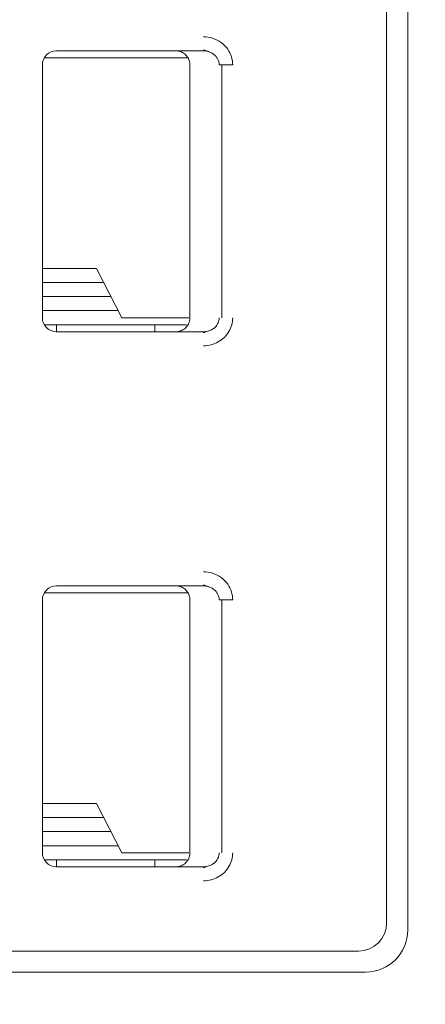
# Model space of a CAD drawing. Header units: millimetres. Extents: x -1114 to 1396, y -630 to 631.
# Tile 600 of 656: x 412.06 to 414.94, y 122.37 to 129.38. Entities that reach past the tile are written whole.
import ezdxf

# ---------------------------------------------------------------- set-up
doc = ezdxf.new("R2010")
doc.units = ezdxf.units.MM
doc.header["$MEASUREMENT"] = 0

msp = doc.modelspace()

# ---------------------------------------------------------------- linework, layer by layer
at = {"lineweight": 18}
for points, knots in [([(1038.9843, -629.7647), (1038.9843, -629.7647), (-1111.4882, -629.7647), (-1111.4882, -629.7647), (-1111.4882, -629.7647), (-1111.4882, -629.7647), (-1111.4882, 630.7883), (-1111.4882, 630.7883), (-1111.4882, 630.7883), (-1111.4882, 630.7883), (1038.9843, 630.7883), (1038.9843, 630.7883)], [0, 0, 0, 0, 0.333333, 0.333333, 0.333333, 0.333333, 0.666667, 0.666667, 0.666667, 0.666667, 1, 1, 1, 1]), ([(413.3647, 129.2557), (413.3868, 129.2558), (413.4079, 129.2526), (413.429, 129.2458), (413.429, 129.2458), (413.4501, 129.239), (413.4712, 129.2287), (413.4897, 129.2151), (413.4897, 129.2151), (413.5083, 129.2015), (413.5244, 129.1845), (413.5366, 129.1673), (413.5366, 129.1673), (413.5487, 129.1501), (413.5571, 129.1326), (413.5628, 129.114), (413.5628, 129.114), (413.5685, 129.0955), (413.5717, 129.076), (413.5718, 129.0557)], [0, 0, 0, 0, 0.2, 0.2, 0.2, 0.2, 0.4, 0.4, 0.4, 0.4, 0.6, 0.6, 0.6, 0.6, 0.8, 0.8, 0.8, 0.8, 1, 1, 1, 1]), ([(412.3173, 129.1557), (412.2908, 129.1557), (412.2654, 129.1451), (412.2466, 129.1264), (412.2466, 129.1264), (412.2278, 129.1076), (412.2173, 129.0822), (412.2173, 129.0557)], [0, 0, 0, 0, 0.5, 0.5, 0.5, 0.5, 1, 1, 1, 1]), ([(412.3173, 129.1557), (412.2908, 129.1557), (412.2654, 129.1451), (412.2466, 129.1264), (412.2466, 129.1264), (412.2278, 129.1076), (412.2173, 129.0822), (412.2173, 129.0557)], [0, 0, 0, 0, 0.5, 0.5, 0.5, 0.5, 1, 1, 1, 1]), ([(413.1673, 129.1557), (413.1778, 129.1557), (413.1883, 129.154), (413.1983, 129.1507), (413.1983, 129.1507), (413.2083, 129.1475), (413.2177, 129.1426), (413.2262, 129.1365), (413.2262, 129.1365), (413.2347, 129.1303), (413.2421, 129.1228), (413.2483, 129.1144), (413.2483, 129.1144), (413.2544, 129.1059), (413.2592, 129.0964), (413.2625, 129.0864), (413.2625, 129.0864), (413.2657, 129.0765), (413.2673, 129.0661), (413.2673, 129.0557)], [0, 0, 0, 0, 0.2, 0.2, 0.2, 0.2, 0.4, 0.4, 0.4, 0.4, 0.6, 0.6, 0.6, 0.6, 0.8, 0.8, 0.8, 0.8, 1, 1, 1, 1]), ([(413.3647, 129.1557), (413.3735, 129.1557), (413.3822, 129.1547), (413.3907, 129.1528), (413.3907, 129.1528), (413.3991, 129.151), (413.4072, 129.1483), (413.415, 129.1447), (413.415, 129.1447), (413.4225, 129.1412), (413.4297, 129.1369), (413.4363, 129.1319), (413.4363, 129.1319), (413.4425, 129.1271), (413.4481, 129.1217), (413.453, 129.1158), (413.453, 129.1158), (413.4575, 129.1103), (413.4615, 129.1044), (413.4647, 129.0982), (413.4647, 129.0982), (413.468, 129.092), (413.4705, 129.0854), (413.4723, 129.0786), (413.4723, 129.0786), (413.4742, 129.0711), (413.4752, 129.0634), (413.4752, 129.0557)], [0, 0, 0, 0, 0.142857, 0.142857, 0.142857, 0.142857, 0.285714, 0.285714, 0.285714, 0.285714, 0.428571, 0.428571, 0.428571, 0.428571, 0.571429, 0.571429, 0.571429, 0.571429, 0.714286, 0.714286, 0.714286, 0.714286, 0.857143, 0.857143, 0.857143, 0.857143, 1, 1, 1, 1]), ([(412.2173, 127.2557), (412.2173, 127.2291), (412.2278, 127.2037), (412.2466, 127.1849), (412.2466, 127.1849), (412.2654, 127.1662), (412.2908, 127.1557), (412.3173, 127.1557)], [0, 0, 0, 0, 0.5, 0.5, 0.5, 0.5, 1, 1, 1, 1]), ([(412.2173, 127.2557), (412.2173, 127.2291), (412.2278, 127.2037), (412.2466, 127.1849), (412.2466, 127.1849), (412.2654, 127.1662), (412.2908, 127.1557), (412.3173, 127.1557)], [0, 0, 0, 0, 0.5, 0.5, 0.5, 0.5, 1, 1, 1, 1]), ([(413.2673, 127.2557), (413.2673, 127.2452), (413.2657, 127.2348), (413.2624, 127.2248), (413.2624, 127.2248), (413.2592, 127.2149), (413.2544, 127.2054), (413.2483, 127.197), (413.2483, 127.197), (413.2422, 127.1885), (413.2347, 127.181), (413.2263, 127.1749), (413.2263, 127.1749), (413.2178, 127.1687), (413.2084, 127.1639), (413.1984, 127.1606), (413.1984, 127.1606), (413.1884, 127.1573), (413.1779, 127.1557), (413.1673, 127.1557)], [0, 0, 0, 0, 0.2, 0.2, 0.2, 0.2, 0.4, 0.4, 0.4, 0.4, 0.6, 0.6, 0.6, 0.6, 0.8, 0.8, 0.8, 0.8, 1, 1, 1, 1]), ([(413.4752, 127.2557), (413.4752, 127.2472), (413.474, 127.2387), (413.4716, 127.2305), (413.4716, 127.2305), (413.4693, 127.2223), (413.4658, 127.2144), (413.4613, 127.2071), (413.4613, 127.2071), (413.4568, 127.1997), (413.4511, 127.1928), (413.4447, 127.1867), (413.4447, 127.1867), (413.4381, 127.1804), (413.4306, 127.1749), (413.4226, 127.1705), (413.4226, 127.1705), (413.414, 127.1657), (413.4048, 127.162), (413.3952, 127.1595), (413.3952, 127.1595), (413.3853, 127.157), (413.375, 127.1557), (413.3647, 127.1557)], [0, 0, 0, 0, 0.166667, 0.166667, 0.166667, 0.166667, 0.333333, 0.333333, 0.333333, 0.333333, 0.5, 0.5, 0.5, 0.5, 0.666667, 0.666667, 0.666667, 0.666667, 0.833333, 0.833333, 0.833333, 0.833333, 1, 1, 1, 1]), ([(413.5718, 127.2557), (413.5718, 127.2383), (413.5696, 127.2215), (413.565, 127.2049), (413.565, 127.2049), (413.5605, 127.1884), (413.5536, 127.1721), (413.5448, 127.157), (413.5448, 127.157), (413.536, 127.1418), (413.5252, 127.128), (413.5124, 127.1154), (413.5124, 127.1154), (413.4996, 127.1029), (413.4846, 127.0918), (413.4689, 127.0828), (413.4689, 127.0828), (413.4532, 127.0739), (413.4368, 127.0673), (413.4194, 127.0627), (413.4194, 127.0627), (413.402, 127.0582), (413.3838, 127.0558), (413.3647, 127.0557)], [0, 0, 0, 0, 0.166667, 0.166667, 0.166667, 0.166667, 0.333333, 0.333333, 0.333333, 0.333333, 0.5, 0.5, 0.5, 0.5, 0.666667, 0.666667, 0.666667, 0.666667, 0.833333, 0.833333, 0.833333, 0.833333, 1, 1, 1, 1]), ([(413.3647, 125.4457), (413.3868, 125.4458), (413.4079, 125.4426), (413.429, 125.4358), (413.429, 125.4358), (413.4501, 125.429), (413.4712, 125.4187), (413.4897, 125.4051), (413.4897, 125.4051), (413.5083, 125.3915), (413.5244, 125.3745), (413.5366, 125.3573), (413.5366, 125.3573), (413.5487, 125.3401), (413.5571, 125.3226), (413.5628, 125.304), (413.5628, 125.304), (413.5685, 125.2855), (413.5717, 125.266), (413.5718, 125.2457)], [0, 0, 0, 0, 0.2, 0.2, 0.2, 0.2, 0.4, 0.4, 0.4, 0.4, 0.6, 0.6, 0.6, 0.6, 0.8, 0.8, 0.8, 0.8, 1, 1, 1, 1]), ([(412.3173, 125.3457), (412.2908, 125.3457), (412.2654, 125.3351), (412.2466, 125.3164), (412.2466, 125.3164), (412.2278, 125.2976), (412.2173, 125.2722), (412.2173, 125.2457)], [0, 0, 0, 0, 0.5, 0.5, 0.5, 0.5, 1, 1, 1, 1]), ([(412.3173, 125.3457), (412.2908, 125.3457), (412.2654, 125.3351), (412.2466, 125.3164), (412.2466, 125.3164), (412.2278, 125.2976), (412.2173, 125.2722), (412.2173, 125.2457)], [0, 0, 0, 0, 0.5, 0.5, 0.5, 0.5, 1, 1, 1, 1]), ([(413.1673, 125.3457), (413.1778, 125.3457), (413.1883, 125.344), (413.1983, 125.3407), (413.1983, 125.3407), (413.2083, 125.3375), (413.2177, 125.3326), (413.2262, 125.3265), (413.2262, 125.3265), (413.2347, 125.3203), (413.2421, 125.3128), (413.2483, 125.3044), (413.2483, 125.3044), (413.2544, 125.2959), (413.2592, 125.2864), (413.2625, 125.2764), (413.2625, 125.2764), (413.2657, 125.2665), (413.2673, 125.2561), (413.2673, 125.2457)], [0, 0, 0, 0, 0.2, 0.2, 0.2, 0.2, 0.4, 0.4, 0.4, 0.4, 0.6, 0.6, 0.6, 0.6, 0.8, 0.8, 0.8, 0.8, 1, 1, 1, 1]), ([(413.3647, 125.3457), (413.3735, 125.3457), (413.3822, 125.3447), (413.3907, 125.3428), (413.3907, 125.3428), (413.3991, 125.341), (413.4072, 125.3383), (413.415, 125.3347), (413.415, 125.3347), (413.4225, 125.3312), (413.4297, 125.3269), (413.4363, 125.3219), (413.4363, 125.3219), (413.4425, 125.3171), (413.4481, 125.3117), (413.453, 125.3058), (413.453, 125.3058), (413.4575, 125.3003), (413.4615, 125.2944), (413.4647, 125.2882), (413.4647, 125.2882), (413.468, 125.282), (413.4705, 125.2754), (413.4723, 125.2686), (413.4723, 125.2686), (413.4742, 125.2611), (413.4752, 125.2534), (413.4752, 125.2457)], [0, 0, 0, 0, 0.142857, 0.142857, 0.142857, 0.142857, 0.285714, 0.285714, 0.285714, 0.285714, 0.428571, 0.428571, 0.428571, 0.428571, 0.571429, 0.571429, 0.571429, 0.571429, 0.714286, 0.714286, 0.714286, 0.714286, 0.857143, 0.857143, 0.857143, 0.857143, 1, 1, 1, 1]), ([(412.2173, 123.4457), (412.2173, 123.4191), (412.2278, 123.3937), (412.2466, 123.3749), (412.2466, 123.3749), (412.2654, 123.3562), (412.2908, 123.3457), (412.3173, 123.3457)], [0, 0, 0, 0, 0.5, 0.5, 0.5, 0.5, 1, 1, 1, 1]), ([(412.2173, 123.4457), (412.2173, 123.4191), (412.2278, 123.3937), (412.2466, 123.3749), (412.2466, 123.3749), (412.2654, 123.3562), (412.2908, 123.3457), (412.3173, 123.3457)], [0, 0, 0, 0, 0.5, 0.5, 0.5, 0.5, 1, 1, 1, 1]), ([(413.2673, 123.4457), (413.2673, 123.4352), (413.2657, 123.4248), (413.2624, 123.4148), (413.2624, 123.4148), (413.2592, 123.4049), (413.2544, 123.3954), (413.2483, 123.387), (413.2483, 123.387), (413.2422, 123.3785), (413.2347, 123.371), (413.2263, 123.3649), (413.2263, 123.3649), (413.2178, 123.3587), (413.2084, 123.3539), (413.1984, 123.3506), (413.1984, 123.3506), (413.1884, 123.3473), (413.1779, 123.3457), (413.1673, 123.3457)], [0, 0, 0, 0, 0.2, 0.2, 0.2, 0.2, 0.4, 0.4, 0.4, 0.4, 0.6, 0.6, 0.6, 0.6, 0.8, 0.8, 0.8, 0.8, 1, 1, 1, 1]), ([(413.4752, 123.4457), (413.4752, 123.4372), (413.474, 123.4287), (413.4716, 123.4205), (413.4716, 123.4205), (413.4693, 123.4123), (413.4658, 123.4044), (413.4613, 123.3971), (413.4613, 123.3971), (413.4568, 123.3897), (413.4511, 123.3828), (413.4447, 123.3767), (413.4447, 123.3767), (413.4381, 123.3704), (413.4306, 123.3649), (413.4226, 123.3605), (413.4226, 123.3605), (413.414, 123.3557), (413.4048, 123.352), (413.3952, 123.3495), (413.3952, 123.3495), (413.3853, 123.347), (413.375, 123.3457), (413.3647, 123.3457)], [0, 0, 0, 0, 0.166667, 0.166667, 0.166667, 0.166667, 0.333333, 0.333333, 0.333333, 0.333333, 0.5, 0.5, 0.5, 0.5, 0.666667, 0.666667, 0.666667, 0.666667, 0.833333, 0.833333, 0.833333, 0.833333, 1, 1, 1, 1]), ([(413.5718, 123.4457), (413.5718, 123.4283), (413.5696, 123.4115), (413.565, 123.3949), (413.565, 123.3949), (413.5605, 123.3784), (413.5536, 123.3621), (413.5448, 123.347), (413.5448, 123.347), (413.536, 123.3318), (413.5252, 123.318), (413.5124, 123.3054), (413.5124, 123.3054), (413.4996, 123.2929), (413.4846, 123.2818), (413.4689, 123.2728), (413.4689, 123.2728), (413.4532, 123.2639), (413.4368, 123.2573), (413.4194, 123.2527), (413.4194, 123.2527), (413.402, 123.2482), (413.3838, 123.2458), (413.3647, 123.2457)], [0, 0, 0, 0, 0.166667, 0.166667, 0.166667, 0.166667, 0.333333, 0.333333, 0.333333, 0.333333, 0.5, 0.5, 0.5, 0.5, 0.666667, 0.666667, 0.666667, 0.666667, 0.833333, 0.833333, 0.833333, 0.833333, 1, 1, 1, 1])]:
    msp.add_open_spline(points, degree=3, knots=knots, dxfattribs=at)
for points in [[(414.6673, 133.3657), (414.6673, 133.3657), (414.6673, 122.9457), (414.6673, 122.9457)], [(414.8173, 133.4157), (414.8173, 133.4157), (414.8173, 122.8957), (414.8173, 122.8957)], [(412.3173, 129.1557), (412.3173, 129.1557), (413.3647, 129.1557), (413.3647, 129.1557)], [(412.3173, 129.1557), (412.3173, 129.1557), (413.3647, 129.1557), (413.3647, 129.1557)], [(413.3637, 129.1626), (413.3637, 129.1626), (413.4073, 129.1478), (413.4073, 129.1478)], [(412.8982, 129.1057), (412.8982, 129.1057), (412.2307, 129.1057), (412.2307, 129.1057)], [(413.2475, 129.1057), (413.2475, 129.1057), (412.8982, 129.1057), (412.8982, 129.1057)], [(412.2173, 127.2557), (412.2173, 127.2557), (412.2173, 129.0557), (412.2173, 129.0557)], [(412.2173, 127.2557), (412.2173, 127.2557), (412.2173, 129.0557), (412.2173, 129.0557)], [(413.2673, 127.2557), (413.2673, 127.2557), (413.2673, 129.0557), (413.2673, 129.0557)], [(413.4752, 129.0557), (413.4752, 129.0557), (413.5718, 129.0557), (413.5718, 129.0557)], [(413.4951, 127.2557), (413.4951, 127.2557), (413.4951, 129.0557), (413.4951, 129.0557)], [(412.6016, 127.6057), (412.6016, 127.6057), (412.2173, 127.6057), (412.2173, 127.6057)], [(412.7822, 127.2557), (412.7822, 127.2557), (412.6016, 127.6057), (412.6016, 127.6057)], [(412.2173, 127.5057), (412.2173, 127.5057), (412.6532, 127.5057), (412.6532, 127.5057)], [(412.7048, 127.4057), (412.7048, 127.4057), (412.2173, 127.4057), (412.2173, 127.4057)], [(412.7564, 127.3057), (412.7564, 127.3057), (412.2173, 127.3057), (412.2173, 127.3057)], [(413.2438, 127.2057), (413.2438, 127.2057), (412.2307, 127.2057), (412.2307, 127.2057)], [(412.3173, 127.1557), (412.3173, 127.1557), (412.3173, 127.2057), (412.3173, 127.2057)], [(412.7822, 127.2557), (412.7822, 127.2557), (412.8982, 127.2557), (412.8982, 127.2557)], [(412.8982, 127.2557), (412.8982, 127.2557), (413.2607, 127.2557), (413.2607, 127.2557)], [(413.0173, 127.2057), (413.0173, 127.2057), (413.0173, 127.1557), (413.0173, 127.1557)], [(412.3173, 127.1557), (412.3173, 127.1557), (413.3647, 127.1557), (413.3647, 127.1557)], [(412.3173, 127.1557), (412.3173, 127.1557), (413.3647, 127.1557), (413.3647, 127.1557)], [(413.3869, 127.1577), (413.3869, 127.1577), (413.3637, 127.1487), (413.3637, 127.1487)], [(413.3647, 127.1488), (413.3647, 127.1488), (413.3647, 127.1557), (413.3647, 127.1557)], [(412.3173, 125.3457), (412.3173, 125.3457), (413.3647, 125.3457), (413.3647, 125.3457)], [(412.3173, 125.3457), (412.3173, 125.3457), (413.3647, 125.3457), (413.3647, 125.3457)], [(413.3637, 125.3526), (413.3637, 125.3526), (413.4073, 125.3378), (413.4073, 125.3378)], [(412.2173, 123.4457), (412.2173, 123.4457), (412.2173, 125.2457), (412.2173, 125.2457)], [(412.2173, 123.4457), (412.2173, 123.4457), (412.2173, 125.2457), (412.2173, 125.2457)], [(412.8982, 125.2957), (412.8982, 125.2957), (412.2307, 125.2957), (412.2307, 125.2957)], [(413.2475, 125.2957), (413.2475, 125.2957), (412.8982, 125.2957), (412.8982, 125.2957)], [(413.2673, 123.4457), (413.2673, 123.4457), (413.2673, 125.2457), (413.2673, 125.2457)], [(413.4752, 125.2457), (413.4752, 125.2457), (413.5718, 125.2457), (413.5718, 125.2457)], [(413.4951, 123.4457), (413.4951, 123.4457), (413.4951, 125.2457), (413.4951, 125.2457)], [(412.6016, 123.7957), (412.6016, 123.7957), (412.2173, 123.7957), (412.2173, 123.7957)], [(412.7822, 123.4457), (412.7822, 123.4457), (412.6016, 123.7957), (412.6016, 123.7957)], [(412.2173, 123.6957), (412.2173, 123.6957), (412.6532, 123.6957), (412.6532, 123.6957)], [(412.7048, 123.5957), (412.7048, 123.5957), (412.2173, 123.5957), (412.2173, 123.5957)], [(412.7564, 123.4957), (412.7564, 123.4957), (412.2173, 123.4957), (412.2173, 123.4957)], [(412.7822, 123.4457), (412.7822, 123.4457), (412.8982, 123.4457), (412.8982, 123.4457)], [(412.8982, 123.4457), (412.8982, 123.4457), (413.2607, 123.4457), (413.2607, 123.4457)], [(413.2438, 123.3957), (413.2438, 123.3957), (412.2307, 123.3957), (412.2307, 123.3957)], [(412.3173, 123.3457), (412.3173, 123.3457), (412.3173, 123.3957), (412.3173, 123.3957)], [(412.3173, 123.3457), (412.3173, 123.3457), (413.3647, 123.3457), (413.3647, 123.3457)], [(412.3173, 123.3457), (412.3173, 123.3457), (413.3647, 123.3457), (413.3647, 123.3457)], [(413.0173, 123.3957), (413.0173, 123.3957), (413.0173, 123.3457), (413.0173, 123.3457)], [(413.3869, 123.3477), (413.3869, 123.3477), (413.3637, 123.3387), (413.3637, 123.3387)], [(413.3647, 123.3388), (413.3647, 123.3388), (413.3647, 123.3457), (413.3647, 123.3457)], [(414.4673, 122.7457), (414.5778, 122.7457), (414.6673, 122.8352), (414.6673, 122.9457)], [(414.5173, 122.5957), (414.683, 122.5957), (414.8173, 122.73), (414.8173, 122.8957)], [(409.8673, 122.7457), (409.8673, 122.7457), (414.4673, 122.7457), (414.4673, 122.7457)], [(414.5173, 122.5957), (414.5173, 122.5957), (374.8173, 122.5957), (374.8173, 122.5957)]]:
    msp.add_open_spline(points, degree=3, dxfattribs=at)

doc.saveas('drawing.dxf')
